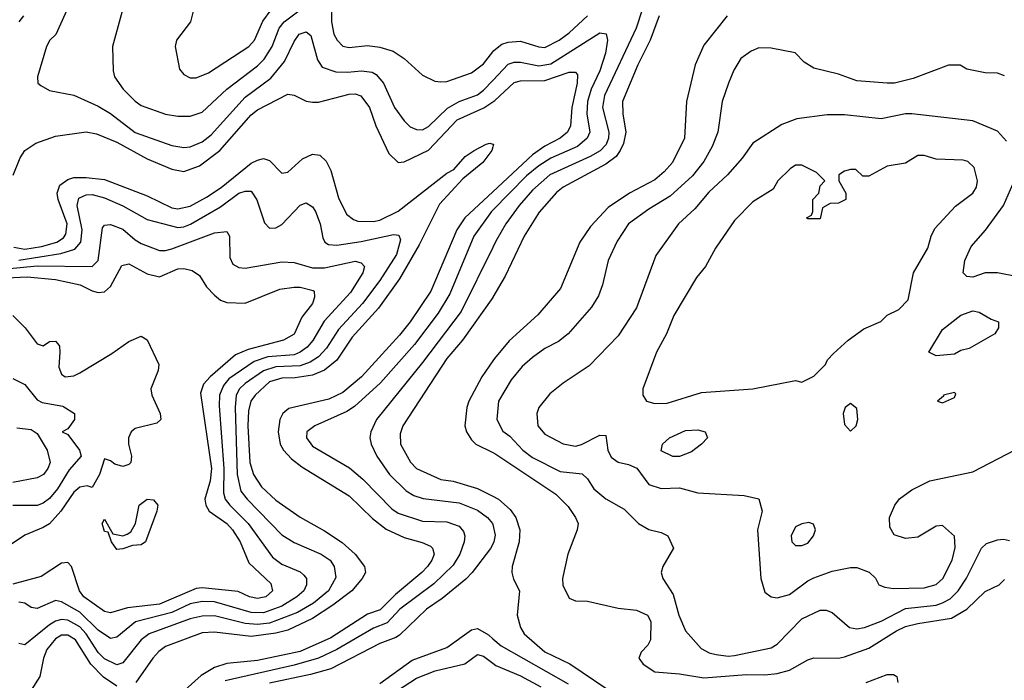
# Model space of a CAD drawing. Header units: inches. Extents: x 1793402 to 1900366, y 320852 to 470679.
# Tile 274 of 604: x 1838453 to 1841673, y 416638 to 418797. Entities that reach past the tile are written whole.
import ezdxf

# ---------------------------------------------------------------- set-up
doc = ezdxf.new("R2010")
doc.units = ezdxf.units.IN
doc.header["$MEASUREMENT"] = 0
doc.layers.add('B8431', color=7, linetype='Continuous')
doc.layers.add('B8441', color=7, linetype='Continuous')

msp = doc.modelspace()

# ---------------------------------------------------------------- linework, layer by layer
at = {"layer": 'B8431', "color": 4}
for points, elevation in [([(1838806.4, 418893.6), (1838756, 418710), (1838758.8, 418630), (1838762.8, 418610), (1838790.8, 418570), (1838830, 418530.8), (1838850, 418517.3), (1838930, 418488), (1838970, 418482), (1839010, 418482), (1839050, 418495.5), (1839129.8, 418570.2), (1839230, 418646.4), (1839251.8, 418668.2), (1839278.9, 418710), (1839301.3, 418770), (1839317.6, 418790), (1839430, 418874.9)], 332), ([(1839473.7, 418853.7), (1839472.2, 418790), (1839480.4, 418750), (1839490.6, 418730), (1839510, 418710.6), (1839530, 418706), (1839590, 418712.7), (1839630, 418708), (1839674.6, 418694.6), (1839710.5, 418670.5), (1839770, 418616), (1839810, 418596), (1839830, 418594), (1839850, 418594.8), (1839930, 418624), (1839970, 418653.4), (1840000, 418692)], 332), ([(1838617.3, 418850), (1838570.6, 418749.4), (1838551.3, 418730), (1838541, 418710), (1838511.3, 418610), (1838512, 418590), (1838522, 418582), (1838550, 418566), (1838630, 418551), (1838710, 418514.9), (1838750, 418490.5), (1838830, 418428.5), (1838950, 418386), (1838990, 418379.3), (1839010, 418381.6), (1839050, 418398.4), (1839079.5, 418420.5), (1839190, 418544.4), (1839273.9, 418606.1), (1839318.9, 418661.1), (1839350, 418726), (1839367, 418750), (1839390, 418757.3), (1839405.2, 418745.2), (1839426.4, 418666.4), (1839442, 418642), (1839486.7, 418626.7), (1839525.3, 418625.3), (1839570.3, 418630.3), (1839605.3, 418625.3), (1839618.5, 418618.5), (1839643, 418590), (1839678, 418510), (1839710, 418466.8), (1839730, 418447.3), (1839750, 418438.8), (1839770, 418437.3), (1839790, 418447.7), (1839851.7, 418508.3), (1839890, 418530.3), (1839950, 418552), (1839970, 418567), (1840000, 418598.9)], 328), ([(1839021, 418830), (1839011, 418790), (1838966, 418730), (1838961, 418710), (1838975.3, 418635.3), (1838990, 418618), (1839010, 418606.8), (1839030, 418606.8), (1839070, 418624), (1839202.7, 418710), (1839220.7, 418730), (1839247.6, 418792.4), (1839275.6, 418830)], 336), ([(1838464.9, 418810), (1838450.6, 418790)], 324), ([(1838431.5, 418288.5), (1838454, 418346), (1838469.2, 418370), (1838505.8, 418394.2), (1838570, 418416.3), (1838670, 418430.4), (1838704.1, 418424.1), (1838770, 418396.4), (1838870, 418342.6), (1838950, 418308.5), (1838990, 418301.1), (1839040.6, 418319.4), (1839107.6, 418370), (1839210, 418486.4), (1839230, 418503.1), (1839330, 418554), (1839350, 418551), (1839390, 418530.6), (1839410, 418528), (1839430, 418528.2), (1839530, 418554.4), (1839550, 418554.9), (1839568.4, 418548.4), (1839597.1, 418510), (1839617.1, 418450), (1839659.9, 418359.9), (1839690, 418330.8), (1839710, 418333), (1839790, 418370.3), (1839883.6, 418470), (1839970.6, 418509.4), (1840000, 418529.3)], 324), ([(1838433.8, 418053.8), (1838470, 418047.5), (1838524.7, 418055.3), (1838574.5, 418070), (1838595.6, 418084.4), (1838603.5, 418096.5), (1838608.5, 418130), (1838579.1, 418210), (1838575.8, 418230), (1838584.1, 418255.9), (1838610, 418275.3), (1838630, 418281.1), (1838670, 418281.7), (1838730, 418274.6), (1838870, 418222), (1838950, 418182.6), (1838970, 418178.7), (1839010, 418187.4), (1839063.3, 418216.7), (1839111.5, 418248.5), (1839210, 418328.4), (1839230, 418338.4), (1839250, 418343), (1839270, 418337.3), (1839310, 418296), (1839330, 418298.8), (1839377.2, 418342.8), (1839410, 418358), (1839434.2, 418354.2), (1839455.1, 418335.1), (1839470, 418304.7), (1839495.1, 418215.1), (1839521.7, 418161.7), (1839544.2, 418144.2), (1839559, 418139), (1839610, 418138), (1839630, 418141.7), (1839690, 418171.8), (1839850, 418295.5), (1839872.1, 418307.9), (1839910, 418350.5), (1839939, 418370), (1839978, 418390), (1839990, 418393.4), (1840000, 418390.6)], 316), ([(1840000, 418381.4), (1839997.3, 418370), (1839967.3, 418330), (1839902.4, 418277.6), (1839825.4, 418194.6), (1839759.1, 418060.9), (1839694.6, 417950), (1839626.2, 417853.8), (1839540.4, 417759.6), (1839490, 417684.2), (1839450, 417651.1), (1839410, 417635.3), (1839353.9, 417626.1), (1839310, 417625.6), (1839270, 417613.5), (1839222.4, 417570), (1839208.9, 417550), (1839201.6, 417518.4), (1839199.2, 417470), (1839205.8, 417350), (1839217.6, 417310), (1839243.8, 417270), (1839290, 417226), (1839370, 417170.4), (1839450, 417126), (1839507.7, 417087.7), (1839550.4, 417050), (1839580.7, 417010), (1839584, 416990), (1839573, 416970), (1839539.5, 416930), (1839477.3, 416882.7), (1839410, 416839.2), (1839330, 416801.8), (1839290, 416791.7), (1839210, 416781.2), (1839090, 416795.1), (1839050, 416792.6), (1838930, 416747.6), (1838907.8, 416732.2), (1838888, 416710), (1838832.7, 416630)], 316), ([(1838450, 418011), (1838587.5, 418032.5), (1838632.9, 418047.1), (1838653, 418070), (1838657.3, 418110), (1838640.5, 418190), (1838646.1, 418213.9), (1838670, 418224.9), (1838690, 418225.3), (1838730, 418215.3), (1838790, 418188.5), (1838870, 418144.4), (1838970, 418118.3), (1838990, 418119.6), (1839011.7, 418128.3), (1839110, 418185.3), (1839170, 418230.4), (1839190, 418237.1), (1839210, 418236.3), (1839228.5, 418208.5), (1839253.4, 418133.4), (1839270, 418116), (1839290, 418117.3), (1839310, 418127.3), (1839370, 418190.7), (1839390, 418198.8), (1839410, 418186), (1839420.7, 418170), (1839434.9, 418130), (1839444.1, 418084.1), (1839450.5, 418070.5), (1839462.8, 418062.8), (1839490, 418060.4), (1839570, 418071.8), (1839674.9, 418094.9), (1839693, 418093), (1839698, 418078), (1839684.9, 418030), (1839630, 417945.1), (1839573.7, 417870), (1839495.1, 417784.9), (1839456.1, 417723.9), (1839430, 417694.7), (1839402.7, 417677.3), (1839370, 417666), (1839290, 417662.5), (1839250.2, 417649.8), (1839190, 417608.2), (1839171.8, 417590), (1839160.9, 417570), (1839157.3, 417530), (1839163.6, 417310), (1839176.1, 417256.1), (1839196.4, 417230), (1839310, 417113), (1839350, 417088.2), (1839438.8, 417050), (1839467.7, 417030), (1839481.6, 417010), (1839486.2, 416973.8), (1839462.4, 416930), (1839414, 416890), (1839361.1, 416858.9), (1839270, 416824.6), (1839230, 416820.3), (1839190, 416822.8), (1839090, 416848.4), (1839050, 416847.1), (1839010, 416838.5), (1838876.3, 416790), (1838850.4, 416770), (1838790, 416694.5), (1838770, 416687.6), (1838730, 416708), (1838710, 416728), (1838669.9, 416789.9), (1838650, 416812.1), (1838610, 416834.5), (1838590, 416836), (1838570, 416831.1), (1838550, 416818.9), (1838470, 416754), (1838450, 416758)], 312), ([(1840000, 418235), (1839908.8, 418150), (1839882.3, 418110), (1839797, 417910), (1839730.2, 417809.8), (1839694.5, 417765.5), (1839570.4, 417630), (1839510, 417578.9), (1839463.7, 417556.3), (1839333.3, 417526.7), (1839313, 417510), (1839303.7, 417490), (1839297.6, 417450), (1839304.9, 417410), (1839315.5, 417390), (1839341.5, 417361.5), (1839375.4, 417335.4), (1839530, 417240.4), (1839607, 417167), (1839651.3, 417131.3), (1839710, 417104.9), (1839768.5, 417088.5), (1839796.1, 417076.1), (1839802.8, 417070), (1839807.7, 417050), (1839800.5, 417030), (1839786, 417010), (1839768.2, 416990), (1839681.7, 416918.3), (1839631.8, 416868.2), (1839590, 416853.7), (1839470, 416776), (1839370, 416731.8), (1839230, 416702.4), (1839130, 416692.3), (1839090, 416679.7), (1839046.4, 416653.6), (1838993.5, 416606.5)], 324), ([(1840000, 418174.3), (1839995.8, 418170), (1839938.4, 418090), (1839859.4, 417900.6), (1839821.6, 417838.4), (1839744.3, 417735.7), (1839632.7, 417610), (1839547.7, 417532.3), (1839523.1, 417516.9), (1839418, 417470), (1839391.3, 417450), (1839391, 417430), (1839410, 417402.8), (1839531.8, 417331.8), (1839575.4, 417295.4), (1839670, 417198), (1839690, 417183.8), (1839770, 417157.6), (1839850, 417155.8), (1839890, 417142), (1839904.1, 417124.1), (1839908, 417110), (1839906, 417090), (1839892.4, 417050), (1839870, 417014.5), (1839807.5, 416952.5), (1839696.4, 416870), (1839654.4, 416825.6), (1839610, 416808.2), (1839490, 416738.5), (1839430.2, 416709.8), (1839350, 416686.6), (1839124.3, 416635.7)], 328), ([(1838410, 417982.3), (1838510, 417992.3), (1838690, 417990.6), (1838709.6, 418010.4), (1838723.3, 418116.7), (1838730, 418126), (1838750, 418127.7), (1838790, 418112.4), (1838830, 418077.1), (1838850, 418066), (1838910, 418043), (1838930, 418042.4), (1838950, 418048.4), (1839090, 418100.4), (1839130, 418104.7), (1839138.8, 418090), (1839140.4, 418020.4), (1839150, 417998), (1839170, 417986.8), (1839190, 417984.9), (1839310, 418006), (1839350, 418003), (1839410, 417985.7), (1839450, 417985.7), (1839550, 418007.7), (1839570, 418002.8), (1839580.7, 417990), (1839574.9, 417970), (1839535.1, 417904.9), (1839448.2, 417811.8), (1839411.1, 417748.9), (1839392.8, 417727.2), (1839370.4, 417710), (1839350, 417702), (1839264.7, 417695.3), (1839220, 417680), (1839136.4, 417623.6), (1839119, 417601), (1839106, 417570), (1839104.9, 417535.1), (1839120.7, 417330), (1839119.6, 417250), (1839125.3, 417230), (1839139.5, 417210), (1839199.5, 417150), (1839279.9, 417039.9), (1839310, 417017.1), (1839370, 416992.7), (1839381.7, 416981.7), (1839390.6, 416970), (1839390.5, 416950), (1839381.6, 416930), (1839359.3, 416910), (1839310, 416879.8), (1839250, 416858.4), (1839210, 416858.8), (1839090, 416893.6), (1839050, 416895.1), (1839010, 416887.4), (1838950, 416859.3), (1838831.3, 416828.7), (1838770, 416778.4), (1838750, 416774), (1838710, 416802), (1838650, 416859.8), (1838590, 416894), (1838570, 416898.4), (1838510, 416872.3), (1838490, 416876), (1838470, 416889.3), (1838450, 416893.3)], 308), ([(1840000, 418053), (1839896.4, 417843.6), (1839770, 417677), (1839619.1, 417490), (1839600.7, 417450), (1839597.3, 417430), (1839602, 417410), (1839620.5, 417370), (1839661.6, 417310), (1839716.7, 417256.7), (1839741.7, 417241.7), (1839771.9, 417231.9), (1839890, 417217.6), (1839950, 417194), (1839983, 417170), (1839999.3, 417150), (1840000, 417147.1)], 332), ([(1838410, 417953.1), (1838477, 417957), (1838570, 417947.6), (1838650.2, 417930.2), (1838690, 417910.4), (1838710, 417905.5), (1838730, 417907.7), (1838750, 417924.9), (1838786.5, 417993.5), (1838810, 417999.1), (1838870, 417966.4), (1838910, 417957.1), (1838970, 417982.4), (1838990, 417983.8), (1839017.1, 417977.1), (1839040.5, 417960.5), (1839064.2, 417924.2), (1839090, 417896.3), (1839110, 417880.5), (1839130, 417873), (1839190, 417870.7), (1839303.9, 417916.1), (1839350, 417923), (1839370, 417923), (1839412.4, 417912.4), (1839416, 417910), (1839417.3, 417890), (1839410.5, 417870), (1839375.3, 417824.7), (1839350, 417769.5), (1839316, 417750), (1839200.4, 417719.6), (1839158.6, 417701.4), (1839075.3, 417630), (1839054.3, 417605.7), (1839044.2, 417575.8), (1839079.7, 417330), (1839075.8, 417290), (1839058.7, 417230), (1839061.3, 417210), (1839072.7, 417190), (1839130, 417150.3), (1839148.5, 417130), (1839173.4, 417090), (1839201.7, 417021.7), (1839274.4, 416954.4), (1839279.1, 416930), (1839257.3, 416910), (1839230, 416905.4), (1839204, 416910), (1839167.7, 416927.7), (1839050, 416940.4), (1839030, 416937.7), (1838910, 416886.8), (1838805.9, 416874.1), (1838750, 416858), (1838730, 416862.7), (1838662.4, 416910), (1838648, 416930), (1838622.7, 417010), (1838610, 417022.7), (1838590, 417020.9), (1838522.9, 416977.1), (1838430, 416952.4)], 304), ([(1840000, 417889.4), (1839901.3, 417750), (1839850, 417689.5), (1839705.5, 417470), (1839697.1, 417442.9), (1839698, 417410), (1839730.3, 417350.3), (1839750.8, 417330), (1839830, 417294.4), (1839870, 417288.7), (1839950, 417264.9), (1840000, 417239.7)], 336), ([(1838430.7, 417830), (1838470.4, 417790.4), (1838510, 417738), (1838530, 417731.3), (1838550, 417744.7), (1838570, 417746), (1838578, 417738), (1838582.8, 417730), (1838584, 417710), (1838581.1, 417661.1), (1838590, 417638), (1838602, 417630), (1838630, 417633), (1838650, 417643.1), (1838754.3, 417705.7), (1838810, 417745.5), (1838850, 417762.8), (1838870, 417751), (1838908, 417670), (1838905.5, 417650), (1838882, 417590), (1838884.9, 417570), (1838912.7, 417510), (1838914.8, 417490), (1838901.4, 417478.6), (1838830, 417460.9), (1838817.3, 417450), (1838808.2, 417430), (1838808.4, 417410), (1838818.3, 417370), (1838816.1, 417350), (1838810, 417343.1), (1838790, 417336.8), (1838764.1, 417344.1), (1838750, 417355.1), (1838730, 417362), (1838713.4, 417310), (1838690, 417268), (1838673.6, 417273.6), (1838650, 417269.3), (1838630, 417252.3), (1838587, 417190), (1838550, 417149.6), (1838530, 417136.9), (1838470, 417112.3), (1838350, 417032.8)], 296), ([(1840000, 417681.5), (1839963.8, 417630), (1839921.6, 417550), (1839914.9, 417530), (1839908.2, 417470), (1839913.4, 417450), (1839930, 417424), (1839944, 417410), (1840000, 417382)], 344), ([(1838430, 417624.7), (1838470, 417604.7), (1838510, 417554.8), (1838526.2, 417546.2), (1838594, 417534), (1838632, 417510), (1838632, 417490), (1838610, 417459.3), (1838591.3, 417450), (1838610, 417440.7), (1838648.5, 417390), (1838654, 417370), (1838614.8, 417325.2), (1838576.7, 417263.3), (1838550, 417231.8), (1838530, 417216.2), (1838510, 417209.6), (1838430, 417209.2)], 292), ([(1838443, 417463), (1838490, 417457.1), (1838510, 417444), (1838542.4, 417390), (1838552.2, 417350), (1838544.9, 417330), (1838530.6, 417310), (1838510, 417299.3), (1838430, 417284.2)], 288), ([(1840000, 417083), (1839991.9, 417068.1), (1839933, 416990), (1839911.5, 416968.5), (1839834.9, 416905.1), (1839783, 416870), (1839695.1, 416784.9), (1839682.5, 416777.5), (1839630, 416758), (1839470, 416675.6), (1839403.7, 416656.3), (1839270, 416628.5)], 332), ([(1839630, 416627), (1839736.6, 416703.4), (1839850, 416744.4), (1839930, 416802.8), (1839950, 416807.3), (1839985.7, 416785.7), (1840000, 416773.3)], 332), ([(1838770, 416618.9), (1838727.4, 416647.4), (1838685.1, 416690), (1838635.4, 416770), (1838610, 416785.4), (1838590, 416785.1), (1838570, 416772.8), (1838541.8, 416738.2), (1838530.3, 416710), (1838518.7, 416650), (1838490, 416605.6)], 316), ([(1839608, 416552), (1839750, 416644.6), (1839811.9, 416668.1), (1839908.3, 416691.7), (1839950, 416722.4), (1839970, 416716.4), (1840000, 416693.4)], 328)]:
    msp.add_lwpolyline(points, dxfattribs=dict(at, elevation=elevation))
at = {"layer": 'B8431', "color": 4, "elevation": 296}
msp.add_lwpolyline([(1838770, 417065.2), (1838753.2, 417090), (1838742, 417122), (1838730, 417124), (1838722.7, 417150), (1838730, 417164.7), (1838756.9, 417116.9), (1838790, 417110.4), (1838804.4, 417115.6), (1838816.6, 417123.4), (1838832, 417150), (1838843.7, 417210), (1838869.7, 417230.3), (1838890, 417227.3), (1838904.9, 417210), (1838901.6, 417190), (1838864, 417090), (1838850, 417080.7), (1838821.3, 417078.7), (1838790, 417067)], close=True, dxfattribs=at)
at = {"layer": 'B8441', "color": 4}
for points, elevation in [([(1840488.2, 418830), (1840468.5, 418770), (1840364.9, 418550), (1840358.9, 418510), (1840379.6, 418430), (1840378.3, 418410), (1840370.2, 418389.8), (1840351, 418369), (1840318, 418350), (1840186, 418290), (1840130, 418239.6), (1840086.7, 418190), (1840042.4, 418130), (1840010, 418073.2), (1840000, 418053)], 332), ([(1840000, 418692), (1840003.5, 418696.5), (1840030, 418717.1), (1840050, 418724.4), (1840090, 418726.7), (1840150, 418708.5), (1840170, 418706.7), (1840217, 418730), (1840250, 418754.4), (1840310, 418810.4)], 332), ([(1840544.2, 418810), (1840514.9, 418730), (1840474, 418650), (1840424.4, 418530), (1840424.9, 418490), (1840434.6, 418430), (1840427, 418393), (1840416.5, 418370), (1840403.1, 418350), (1840370, 418325.1), (1840230, 418249.6), (1840207.9, 418232.1), (1840151.7, 418168.3), (1840102.4, 418090), (1840040.7, 417959.3), (1840000.4, 417890), (1840000, 417889.4)], 336), ([(1840766.8, 418810), (1840690, 418714), (1840662, 418650), (1840633.4, 418530), (1840627.3, 418410), (1840588, 418330), (1840560.6, 418299.4), (1840530, 418274), (1840447.3, 418230), (1840376.7, 418183.3), (1840319.2, 418120.8), (1840284.9, 418070), (1840221.1, 417918.9), (1840147.1, 417832.9), (1840053, 417747), (1840006, 417690), (1840000, 417681.5)], 344), ([(1840000, 418598.9), (1840050, 418652.2), (1840070, 418658.7), (1840090, 418658.7), (1840150, 418646.5), (1840190, 418652.9), (1840350, 418754), (1840370.7, 418750.7), (1840375.5, 418730), (1840368, 418688), (1840350.3, 418630), (1840322, 418570), (1840309.1, 418530), (1840307.7, 418490), (1840317, 418430), (1840308.4, 418410), (1840277, 418383), (1840190, 418344.4), (1840150, 418319.1), (1840110, 418286.9), (1840000, 418174.3)], 328), ([(1841673.6, 418613.6), (1841650, 418622), (1841610, 418624), (1841550, 418635.3), (1841528.7, 418648.7), (1841490, 418649), (1841374.9, 418605.1), (1841314, 418590), (1841290, 418589.3), (1841190, 418597.2), (1841130, 418619), (1841050, 418639), (1841018, 418658), (1840989.1, 418689.1), (1840910, 418704), (1840870, 418705.2), (1840845.2, 418694.8), (1840811.3, 418670), (1840788.1, 418631.9), (1840770.7, 418590), (1840750.5, 418529.5), (1840735.5, 418430), (1840717.3, 418382.7), (1840690, 418333.2), (1840652.8, 418287.2), (1840579.9, 418220.1), (1840510, 418178), (1840444, 418130), (1840406.6, 418073.4), (1840377.3, 418010), (1840358.8, 417930), (1840345.2, 417894.8), (1840322.5, 417857.5), (1840246, 417770), (1840214.6, 417745.4), (1840170, 417722.7), (1840130, 417692.7), (1840096.1, 417663.9), (1840059.9, 417620.1), (1840019.1, 417550), (1840013.4, 417490), (1840032.5, 417452.5), (1840055.3, 417435.3), (1840098, 417390), (1840130, 417366.4), (1840220.6, 417320.6), (1840292.7, 417312.7), (1840310, 417296), (1840330, 417264), (1840370, 417230.7), (1840430, 417197.3), (1840476, 417150), (1840510, 417130.7), (1840550, 417121), (1840572, 417110), (1840591, 417070), (1840556, 417010), (1840551, 416990), (1840556, 416970), (1840590, 416918), (1840608, 416850), (1840630, 416798.8), (1840681.4, 416741.4), (1840707.3, 416727.3), (1840730, 416721.6), (1840770, 416716.4), (1840790, 416718.4), (1840910, 416744), (1840930, 416756), (1841010, 416838.8), (1841070, 416866.8), (1841090, 416866.8), (1841110, 416858.8), (1841166, 416810), (1841190, 416805.5), (1841215.3, 416810), (1841270, 416830.4), (1841350, 416871.8), (1841450, 416883.6), (1841470, 416890.3), (1841495.7, 416904.3), (1841521.6, 416930), (1841548.5, 416971.5), (1841598, 417070), (1841614.7, 417085.3), (1841650, 417097.1), (1841670, 417099.3), (1841690, 417094.9)], 348), ([(1840000, 418529.3), (1840006.3, 418533.7), (1840070, 418592.2), (1840090, 418597.4), (1840170, 418599), (1840250, 418625.5), (1840270, 418626), (1840276.7, 418616.7), (1840275.3, 418590), (1840258.3, 418510), (1840253.7, 418450), (1840244.4, 418430), (1840220.5, 418410), (1840170, 418383.9), (1840130, 418356), (1840000, 418235)], 324), ([(1841680.1, 418400.1), (1841650, 418432.7), (1841570, 418466.6), (1841370, 418489.4), (1841350, 418489.3), (1841270, 418472.7), (1841150, 418486.6), (1841093.7, 418486.3), (1840993.6, 418473.6), (1840945.5, 418454.5), (1840850, 418394), (1840815.2, 418344.8), (1840767.3, 418290), (1840706.4, 418233.6), (1840660.7, 418179.3), (1840607.3, 418130), (1840533.4, 418026.6), (1840470, 417855.3), (1840410, 417764), (1840314.6, 417665.4), (1840230, 417609.2), (1840186, 417574), (1840150.8, 417530), (1840144, 417510), (1840147.3, 417470), (1840170, 417442.8), (1840230.5, 417410.5), (1840270, 417403), (1840290, 417408.2), (1840350, 417439.1), (1840370, 417438), (1840376.3, 417390), (1840386.6, 417366.6), (1840410, 417350.8), (1840443.5, 417343.5), (1840470.8, 417330.8), (1840510, 417278), (1840550, 417264.7), (1840610, 417266.8), (1840670, 417251), (1840822, 417242), (1840870, 417231.3), (1840881, 417190), (1840865.5, 417130), (1840876.3, 416970), (1840890, 416926), (1840910, 416910.8), (1840930, 416907.7), (1840970, 416918), (1841030, 416963), (1841050, 416973), (1841110, 416994.8), (1841170, 417006), (1841190, 417006), (1841231, 416991), (1841251.1, 416971.1), (1841262, 416950), (1841282, 416942), (1841310, 416937.3), (1841410, 416940.4), (1841450, 416950.5), (1841471.8, 416970), (1841501.6, 417030), (1841512, 417072), (1841509.3, 417109.3), (1841470, 417144), (1841450, 417142), (1841390, 417106), (1841350, 417101.2), (1841312.7, 417112.7), (1841298, 417138), (1841297, 417170), (1841314.5, 417210), (1841330, 417230.6), (1841370, 417260.5), (1841429, 417290), (1841570, 417318.8), (1841708.5, 417391.5)], 352), ([(1840000, 418390.6), (1840002, 418390), (1840000, 418381.4)], 316), ([(1841716.6, 417956.6), (1841650, 417969.5), (1841610.5, 417969.5), (1841570, 417955.3), (1841550, 417958), (1841538, 417970), (1841544, 418010), (1841563.9, 418056.1), (1841611.2, 418108.8), (1841669.4, 418190), (1841700.7, 418259.3)], 352), ([(1840000, 417382), (1840010, 417377), (1840205.7, 417245.7), (1840246.2, 417206.2), (1840270.8, 417170), (1840278.8, 417150), (1840276, 417130), (1840245.5, 417050), (1840228.2, 416970), (1840228.6, 416948.6), (1840250, 416906), (1840270, 416897.3), (1840310, 416896.3), (1840410, 416873), (1840470, 416867.3), (1840506, 416850), (1840516.3, 416830), (1840516, 416770), (1840507.1, 416752.9), (1840484.7, 416730), (1840478, 416710), (1840491.3, 416690), (1840530, 416664.9), (1840610, 416659.1), (1840690, 416645.7), (1840830, 416656), (1840890, 416655.3), (1840930, 416659.5), (1840969.7, 416670.3), (1841030, 416704.9), (1841050, 416710.7), (1841130, 416710.4), (1841150, 416714.4), (1841230, 416743.1), (1841320.5, 416799.5), (1841350, 416813.1), (1841390, 416823.6), (1841499.8, 416840.2), (1841549.8, 416870.2), (1841610, 416927.7), (1841655.3, 416950), (1841672.9, 416967.1)], 344), ([(1840000, 417239.7), (1840019.1, 417230), (1840056.3, 417196.3), (1840074.9, 417170), (1840088.2, 417130), (1840086, 417090), (1840063, 417010), (1840062, 416990), (1840067.7, 416967.7), (1840086.8, 416930), (1840079.3, 416850), (1840090.3, 416810.3), (1840103, 416790), (1840170.2, 416730.2), (1840251.3, 416691.3), (1840410, 416584.2)], 336), ([(1840000, 417147.1), (1840008.1, 417111.9), (1840003.8, 417090), (1840000, 417083)], 332), ([(1840000, 416773.3), (1840026.8, 416750), (1840246.1, 416626.1)], 332), ([(1840000, 416693.4), (1840010, 416685.7), (1840090, 416651.8), (1840156.7, 416616.7)], 328), ([(1841221.2, 416630), (1841290, 416656.4), (1841310, 416656.3), (1841321, 416650), (1841324, 416630)], 336)]:
    msp.add_lwpolyline(points, dxfattribs=dict(at, elevation=elevation))
for points, elevation in [([(1841410, 418353.2), (1841390, 418353.2), (1841350, 418328.7), (1841290, 418318), (1841230, 418286), (1841210, 418286), (1841187.3, 418307.3), (1841170, 418308), (1841150, 418302), (1841132, 418290), (1841132, 418270), (1841154, 418230), (1841154, 418210), (1841130, 418198), (1841103.6, 418196.4), (1841078, 418182), (1841070, 418146), (1841030, 418146), (1841026, 418150), (1841042, 418158), (1841046, 418170), (1841046, 418210), (1841066, 418230), (1841070, 418254), (1841086, 418270), (1841058, 418298), (1841010, 418322), (1840990, 418322), (1840972, 418310), (1840932, 418270), (1840916.9, 418243.1), (1840850, 418202), (1840790, 418141.2), (1840727.7, 418050), (1840695.5, 417990), (1840665.7, 417954.3), (1840592.4, 417830), (1840567.7, 417770), (1840534.9, 417710), (1840490.7, 417590), (1840491, 417570), (1840502, 417550), (1840530, 417542.8), (1840570, 417544), (1840682, 417578), (1840850, 417590.8), (1840990, 417618), (1841010, 417612), (1841050, 417632), (1841088, 417670), (1841094.6, 417685.4), (1841113.6, 417706.4), (1841162, 417750), (1841212.9, 417787.1), (1841268.9, 417811.1), (1841290, 417831.3), (1841328, 417850), (1841358, 417882), (1841376, 417970), (1841422.7, 418050), (1841433.2, 418090), (1841445.1, 418114.9), (1841512.5, 418187.5), (1841569.3, 418230.7), (1841581.2, 418250), (1841585.2, 418270), (1841573.6, 418313.6), (1841553.6, 418333.6), (1841538, 418338), (1841450, 418341.2)], 356), ([(1841450, 417698), (1841426, 417710), (1841470, 417784.7), (1841530, 417831), (1841570, 417846), (1841590, 417841), (1841630, 417818), (1841654, 417810), (1841654, 417790), (1841642, 417770), (1841558, 417722), (1841530, 417715.3), (1841510, 417704)], 352), ([(1841510, 417578), (1841474, 417570), (1841474, 417566), (1841454, 417550), (1841470, 417544.7), (1841510, 417562), (1841514, 417574)], 356), ([(1841170, 417542), (1841152, 417530), (1841146, 417510), (1841150, 417474), (1841170, 417452), (1841188, 417470), (1841194, 417490), (1841190, 417526)], 356), ([(1840589, 417369), (1840550, 417388), (1840555.3, 417410), (1840578, 417430), (1840630, 417454), (1840670, 417456), (1840694, 417450), (1840702, 417430), (1840682, 417410), (1840650, 417384), (1840610, 417369)], 352), ([(1841033.2, 417153.2), (1841010, 417149), (1840990, 417139), (1840976, 417110), (1840978, 417090), (1840990, 417078), (1841010, 417078), (1841030, 417086), (1841048.7, 417110), (1841055.3, 417130), (1841048.4, 417148.4)], 356)]:
    msp.add_lwpolyline(points, close=True, dxfattribs=dict(at, elevation=elevation))

doc.saveas('drawing.dxf')
